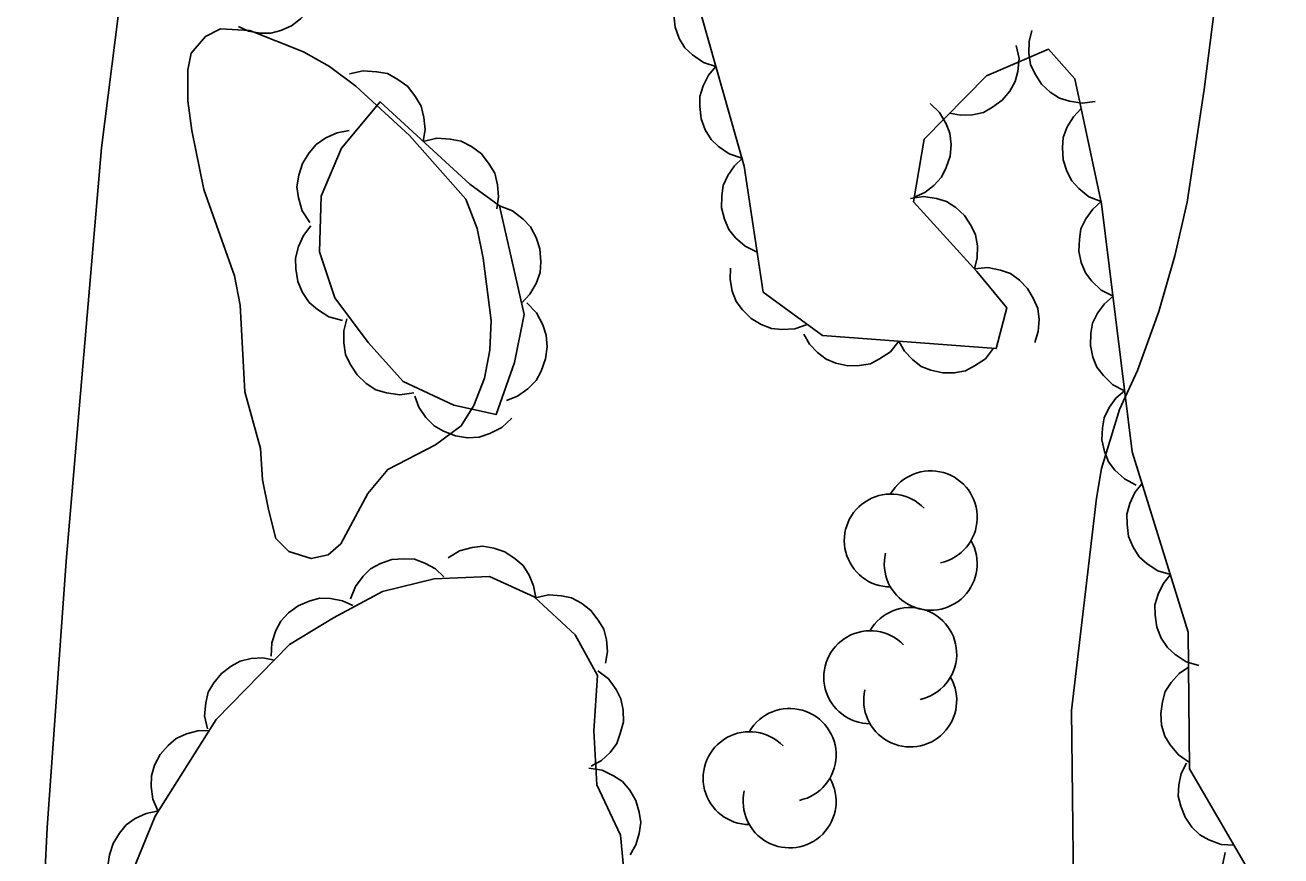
# Model space of a CAD drawing. Extents: x 282461 to 284471, y 5554090 to 5557646.
# Drawn here: x 283290.18 to 283329.72, y 5556328.86 to 5556355.03 of the extents above; entities that cross this region are included whole.
import ezdxf

# ---------------------------------------------------------------- set-up
doc = ezdxf.new("R2010")
doc.units = 0
for name, color, linetype in [('Niveau 2', 7, 'Continuous'), ('Niveau 22', 7, 'Continuous'), ('Niveau 44', 7, 'Continuous')]:
    doc.layers.add(name, color=color, linetype=linetype)

msp = doc.modelspace()

# ---------------------------------------------------------------- linework, layer by layer
at = {"layer": 'Niveau 2'}
for points in [[(283328.06, 5556358.93), (283327.31, 5556353), (283326.77, 5556349.45), (283326.39, 5556347.76), (283325.88, 5556346.01), (283325.21, 5556344.15), (283324.64, 5556342.92), (283324.08, 5556341.06), (283323.92, 5556340.13), (283323.13, 5556333.44), (283323.19, 5556327.98)], [(283300.59, 5556353.1), (283299.77, 5556353.73), (283298.95, 5556354.19), (283297.26, 5556354.86), (283296.33, 5556354.91), (283295.86, 5556354.67), (283295.41, 5556354.15), (283295.3, 5556353.62), (283295.31, 5556352.64), (283295.43, 5556351.71), (283295.81, 5556349.85), (283296.77, 5556347.13), (283296.95, 5556346.21), (283297.1, 5556343.48), (283297.59, 5556341.69), (283297.66, 5556340.7), (283297.84, 5556339.77), (283298.08, 5556338.85), (283298.49, 5556338.44), (283299.19, 5556338.22), (283299.72, 5556338.34), (283300.12, 5556338.69), (283300.97, 5556340.27), (283301.6, 5556341.03), (283303.1, 5556341.81), (283303.91, 5556342.4), (283304.31, 5556343.04), (283304.65, 5556343.91), (283304.81, 5556344.79), (283304.86, 5556345.72), (283304.6, 5556347.69), (283304.42, 5556348.62), (283304.06, 5556349.54), (283302.29, 5556351.55), (283300.59, 5556353.1)]]:
    msp.add_lwpolyline(points, dxfattribs=at)
at = {"layer": 'Niveau 22'}
msp.add_lwpolyline([(283293.76, 5556360.47), (283292.59, 5556351.16), (283291.47, 5556338.14), (283290.88, 5556329.74), (283290.14, 5556314.83), (283289.98, 5556309.14), (283289.37, 5556301.23), (283288.3, 5556295.26), (283286.53, 5556286.32), (283284.69, 5556271.49), (283282.36, 5556261.16), (283281.03, 5556255.91), (283279.39, 5556248.96), (283277.16, 5556241.39), (283275.04, 5556233.81), (283272.91, 5556225.58), (283269.79, 5556214.51), (283267.54, 5556208.21)], dxfattribs=at)
at = {"layer": 'Niveau 44'}
for points in [[(283299.36, 5556356.56), (283299.35, 5556356.15), (283299.23, 5556355.78), (283299.09, 5556355.49), (283298.85, 5556355.23), (283298.57, 5556355.01), (283298.23, 5556354.86), (283297.92, 5556354.77), (283297.58, 5556354.77), (283297.22, 5556354.84), (283296.9, 5556354.98)], [(283311.93, 5556353.72), (283311.54, 5556353.85), (283311.2, 5556354.09), (283310.96, 5556354.31), (283310.78, 5556354.61), (283310.65, 5556354.96), (283310.61, 5556355.34), (283310.61, 5556355.67), (283310.72, 5556356), (283310.88, 5556356.33), (283311.12, 5556356.61)], [(283331.29, 5556325.71), (283328.94, 5556328.01), (283326.85, 5556331.6), (283326.81, 5556335.9), (283325.04, 5556341.59), (283324.08, 5556349.4), (283323.24, 5556353.34), (283322.41, 5556354.27), (283320.45, 5556353.43), (283318.49, 5556351.44), (283318.16, 5556349.46), (283320.15, 5556347.27), (283321.09, 5556346.12), (283320.76, 5556344.84), (283315.29, 5556345.25), (283313.42, 5556346.62), (283312.82, 5556350.59), (283311.48, 5556355.32)], [(283323.88, 5556352.62), (283323.47, 5556352.57), (283323.07, 5556352.63), (283322.75, 5556352.73), (283322.46, 5556352.92), (283322.19, 5556353.17), (283321.98, 5556353.5), (283321.84, 5556353.79), (283321.79, 5556354.14), (283321.8, 5556354.51), (283321.88, 5556354.86)], [(283321.39, 5556354.39), (283321.48, 5556353.98), (283321.44, 5556353.57), (283321.36, 5556353.25), (283321.19, 5556352.95), (283320.95, 5556352.66), (283320.64, 5556352.44), (283320.36, 5556352.28), (283320.01, 5556352.2), (283319.64, 5556352.19), (283319.29, 5556352.25)], [(283312.75, 5556350.84), (283312.35, 5556350.97), (283312.02, 5556351.2), (283311.78, 5556351.43), (283311.6, 5556351.73), (283311.47, 5556352.08), (283311.43, 5556352.46), (283311.43, 5556352.78), (283311.53, 5556353.12), (283311.7, 5556353.45), (283311.93, 5556353.72)], [(283300.4, 5556353.49), (283300.83, 5556353.59), (283301.25, 5556353.56), (283301.59, 5556353.5), (283301.92, 5556353.32), (283302.23, 5556353.09), (283302.47, 5556352.77), (283302.65, 5556352.48), (283302.74, 5556352.12), (283302.78, 5556351.74), (283302.72, 5556351.36)], [(283305.12, 5556349.34), (283305.9, 5556345.91), (283305.59, 5556344.4), (283305.01, 5556342.76), (283303.68, 5556343.06), (283302.09, 5556343.8), (283300.98, 5556345.03), (283299.93, 5556346.44), (283299.45, 5556347.89), (283299.5, 5556349.64), (283300.14, 5556351.15), (283301.36, 5556352.61), (283304.19, 5556350.02), (283305.12, 5556349.34)], [(283318.68, 5556352.56), (283318.98, 5556352.28), (283319.18, 5556351.92), (283319.3, 5556351.62), (283319.34, 5556351.27), (283319.31, 5556350.9), (283319.18, 5556350.54), (283319.04, 5556350.24), (283318.8, 5556349.98), (283318.51, 5556349.76), (283318.18, 5556349.61)], [(283324.07, 5556349.47), (283323.68, 5556349.62), (283323.36, 5556349.88), (283323.14, 5556350.12), (283322.98, 5556350.43), (283322.87, 5556350.78), (283322.85, 5556351.17), (283322.87, 5556351.49), (283323, 5556351.82), (283323.19, 5556352.14), (283323.44, 5556352.4)], [(283299.15, 5556348.81), (283298.91, 5556349.18), (283298.79, 5556349.59), (283298.74, 5556349.93), (283298.8, 5556350.3), (283298.92, 5556350.67), (283299.13, 5556351), (283299.35, 5556351.27), (283299.65, 5556351.48), (283300.01, 5556351.64), (283300.38, 5556351.71)], [(283302.72, 5556351.36), (283303.15, 5556351.47), (283303.57, 5556351.44), (283303.91, 5556351.37), (283304.24, 5556351.2), (283304.55, 5556350.97), (283304.79, 5556350.65), (283304.97, 5556350.36), (283305.06, 5556350), (283305.09, 5556349.62), (283305.04, 5556349.24)], [(283313.23, 5556347.88), (283312.85, 5556348.06), (283312.55, 5556348.33), (283312.34, 5556348.59), (283312.2, 5556348.91), (283312.11, 5556349.27), (283312.12, 5556349.65), (283312.16, 5556349.98), (283312.31, 5556350.29), (283312.52, 5556350.6), (283312.78, 5556350.85)], [(283318.06, 5556349.57), (283318.47, 5556349.63), (283318.88, 5556349.57), (283319.19, 5556349.47), (283319.49, 5556349.28), (283319.76, 5556349.03), (283319.97, 5556348.71), (283320.11, 5556348.42), (283320.17, 5556348.07), (283320.16, 5556347.7), (283320.08, 5556347.35)], [(283324.44, 5556346.49), (283324.07, 5556346.68), (283323.77, 5556346.96), (283323.57, 5556347.22), (283323.44, 5556347.55), (283323.36, 5556347.91), (283323.38, 5556348.29), (283323.43, 5556348.61), (283323.58, 5556348.93), (283323.8, 5556349.23), (283324.07, 5556349.47)], [(283305.12, 5556349.34), (283305.53, 5556349.18), (283305.86, 5556348.92), (283306.1, 5556348.67), (283306.27, 5556348.34), (283306.39, 5556347.98), (283306.42, 5556347.57), (283306.4, 5556347.23), (283306.27, 5556346.89), (283306.07, 5556346.55), (283305.82, 5556346.28)], [(283300.17, 5556345.72), (283299.75, 5556345.84), (283299.39, 5556346.07), (283299.13, 5556346.29), (283298.92, 5556346.6), (283298.77, 5556346.95), (283298.71, 5556347.35), (283298.69, 5556347.69), (283298.79, 5556348.05), (283298.95, 5556348.4), (283299.18, 5556348.7)], [(283320.08, 5556347.35), (283320.5, 5556347.39), (283320.9, 5556347.31), (283321.21, 5556347.2), (283321.49, 5556346.99), (283321.75, 5556346.73), (283321.94, 5556346.4), (283322.07, 5556346.1), (283322.11, 5556345.75), (283322.08, 5556345.38), (283321.98, 5556345.03)], [(283314.81, 5556345.6), (283314.42, 5556345.46), (283314.01, 5556345.44), (283313.68, 5556345.47), (283313.36, 5556345.6), (283313.04, 5556345.79), (283312.77, 5556346.06), (283312.57, 5556346.32), (283312.45, 5556346.65), (283312.38, 5556347.01), (283312.39, 5556347.37)], [(283305.98, 5556346.28), (283306.28, 5556345.96), (283306.48, 5556345.59), (283306.59, 5556345.26), (283306.62, 5556344.89), (283306.57, 5556344.51), (283306.43, 5556344.13), (283306.27, 5556343.83), (283306.01, 5556343.57), (283305.69, 5556343.34), (283305.34, 5556343.2)], [(283324.8, 5556343.51), (283324.43, 5556343.7), (283324.14, 5556343.99), (283323.93, 5556344.25), (283323.8, 5556344.57), (283323.73, 5556344.93), (283323.74, 5556345.32), (283323.79, 5556345.64), (283323.95, 5556345.95), (283324.17, 5556346.25), (283324.44, 5556346.49)], [(283302.42, 5556343.44), (283301.98, 5556343.38), (283301.56, 5556343.44), (283301.23, 5556343.54), (283300.92, 5556343.74), (283300.64, 5556344.01), (283300.42, 5556344.35), (283300.27, 5556344.65), (283300.22, 5556345.02), (283300.22, 5556345.4), (283300.31, 5556345.77)], [(283317.69, 5556345.07), (283317.43, 5556344.74), (283317.09, 5556344.51), (283316.8, 5556344.36), (283316.45, 5556344.3), (283316.09, 5556344.29), (283315.71, 5556344.38), (283315.41, 5556344.5), (283315.13, 5556344.71), (283314.88, 5556344.98), (283314.7, 5556345.29)], [(283320.68, 5556344.85), (283320.42, 5556344.52), (283320.08, 5556344.29), (283319.79, 5556344.14), (283319.44, 5556344.07), (283319.08, 5556344.07), (283318.7, 5556344.16), (283318.4, 5556344.27), (283318.12, 5556344.49), (283317.87, 5556344.76), (283317.69, 5556345.07)], [(283325.17, 5556340.54), (283324.8, 5556340.73), (283324.5, 5556341.01), (283324.3, 5556341.27), (283324.17, 5556341.6), (283324.09, 5556341.96), (283324.11, 5556342.34), (283324.16, 5556342.66), (283324.32, 5556342.98), (283324.53, 5556343.28), (283324.8, 5556343.51)], [(283305.51, 5556342.65), (283305.19, 5556342.35), (283304.81, 5556342.16), (283304.48, 5556342.05), (283304.11, 5556342.03), (283303.73, 5556342.09), (283303.36, 5556342.24), (283303.06, 5556342.4), (283302.8, 5556342.67), (283302.58, 5556342.99), (283302.45, 5556343.34)], [(283326.25, 5556337.72), (283325.85, 5556337.84), (283325.51, 5556338.06), (283325.26, 5556338.28), (283325.07, 5556338.58), (283324.93, 5556338.92), (283324.88, 5556339.3), (283324.87, 5556339.62), (283324.97, 5556339.96), (283325.13, 5556340.3), (283325.35, 5556340.58)], [(283303.5, 5556338.25), (283303.86, 5556338.47), (283304.26, 5556338.57), (283304.59, 5556338.61), (283304.94, 5556338.55), (283305.29, 5556338.43), (283305.61, 5556338.21), (283305.86, 5556338), (283306.05, 5556337.7), (283306.19, 5556337.36), (283306.26, 5556337)], [(283300.43, 5556336.95), (283300.58, 5556337.34), (283300.83, 5556337.67), (283301.06, 5556337.9), (283301.37, 5556338.07), (283301.73, 5556338.19), (283302.11, 5556338.21), (283302.44, 5556338.2), (283302.77, 5556338.08), (283303.1, 5556337.9), (283303.37, 5556337.65)], [(283292.98, 5556326.95), (283294.28, 5556330.11), (283296.2, 5556333.15), (283298.51, 5556335.51), (283299.89, 5556336.36), (283301.44, 5556337.19), (283303.06, 5556337.58), (283304.8, 5556337.66), (283306.21, 5556337.02), (283307.5, 5556335.82), (283308.21, 5556334.54), (283308.09, 5556332.79), (283308.18, 5556331.09), (283308.93, 5556329.51), (283309.51, 5556323.4)], [(283327.14, 5556334.85), (283326.74, 5556334.97), (283326.4, 5556335.2), (283326.15, 5556335.42), (283325.96, 5556335.71), (283325.82, 5556336.06), (283325.77, 5556336.44), (283325.76, 5556336.76), (283325.86, 5556337.1), (283326.02, 5556337.43), (283326.25, 5556337.72)], [(283297.93, 5556335.15), (283297.95, 5556335.57), (283298.08, 5556335.96), (283298.23, 5556336.25), (283298.48, 5556336.51), (283298.78, 5556336.73), (283299.13, 5556336.88), (283299.45, 5556336.97), (283299.8, 5556336.96), (283300.17, 5556336.89), (283300.5, 5556336.74)], [(283306.25, 5556336.99), (283306.66, 5556337.08), (283307.07, 5556337.05), (283307.39, 5556336.99), (283307.7, 5556336.82), (283308, 5556336.59), (283308.23, 5556336.28), (283308.4, 5556336), (283308.49, 5556335.66), (283308.52, 5556335.29), (283308.46, 5556334.93)], [(283295.92, 5556332.86), (283295.83, 5556333.27), (283295.87, 5556333.68), (283295.95, 5556334.01), (283296.12, 5556334.31), (283296.36, 5556334.6), (283296.67, 5556334.83), (283296.95, 5556334.99), (283297.3, 5556335.07), (283297.67, 5556335.09), (283298.03, 5556335.02)], [(283326.85, 5556331.8), (283326.5, 5556332.04), (283326.24, 5556332.35), (283326.07, 5556332.63), (283325.97, 5556332.97), (283325.94, 5556333.34), (283326, 5556333.71), (283326.08, 5556334.03), (283326.27, 5556334.32), (283326.52, 5556334.6), (283326.82, 5556334.8)], [(283308.22, 5556334.69), (283308.55, 5556334.43), (283308.79, 5556334.1), (283308.94, 5556333.8), (283309.01, 5556333.45), (283309.02, 5556333.08), (283308.92, 5556332.71), (283308.81, 5556332.4), (283308.6, 5556332.11), (283308.33, 5556331.86), (283308.01, 5556331.68)], [(283294.37, 5556330.25), (283294.2, 5556330.64), (283294.15, 5556331.04), (283294.16, 5556331.38), (283294.26, 5556331.71), (283294.43, 5556332.05), (283294.69, 5556332.33), (283294.94, 5556332.55), (283295.26, 5556332.7), (283295.62, 5556332.8), (283295.98, 5556332.81)], [(283307.93, 5556331.62), (283308.35, 5556331.56), (283308.71, 5556331.38), (283308.99, 5556331.2), (283309.22, 5556330.93), (283309.41, 5556330.6), (283309.52, 5556330.23), (283309.57, 5556329.91), (283309.52, 5556329.56), (283309.41, 5556329.2), (283309.23, 5556328.89)], [(283328.26, 5556329.19), (283327.84, 5556329.21), (283327.46, 5556329.36), (283327.17, 5556329.52), (283326.92, 5556329.76), (283326.71, 5556330.07), (283326.57, 5556330.42), (283326.49, 5556330.74), (283326.51, 5556331.09), (283326.59, 5556331.45), (283326.75, 5556331.78)], [(283293.19, 5556327.47), (283292.96, 5556327.82), (283292.84, 5556328.21), (283292.79, 5556328.54), (283292.84, 5556328.89), (283292.95, 5556329.25), (283293.15, 5556329.57), (283293.36, 5556329.83), (283293.65, 5556330.03), (283293.99, 5556330.19), (283294.34, 5556330.26)], [(283330.11, 5556326.86), (283329.7, 5556326.78), (283329.3, 5556326.82), (283328.98, 5556326.89), (283328.67, 5556327.07), (283328.38, 5556327.3), (283328.16, 5556327.61), (283328, 5556327.89), (283327.92, 5556328.24), (283327.9, 5556328.61), (283327.97, 5556328.96)]]:
    msp.add_lwpolyline(points, dxfattribs=at)
for centre, start, end in [((283318.7, 5556339.523), 282.2692, 149.7263), ((283317.441, 5556338.791), 44.1154, 269.804), ((283318.7, 5556338.059), 166.9369, 29.6212), ((283318.053, 5556335.216), 282.2692, 149.7263), ((283316.795, 5556334.484), 44.1154, 269.804), ((283318.053, 5556333.752), 166.9369, 29.6212), ((283314.255, 5556332.036), 282.2692, 149.7263), ((283312.996, 5556331.304), 44.1154, 269.804), ((283314.255, 5556330.572), 166.9369, 29.6212)]:
    msp.add_arc(centre, 1.464, start, end, dxfattribs=at)

doc.saveas('drawing.dxf')
